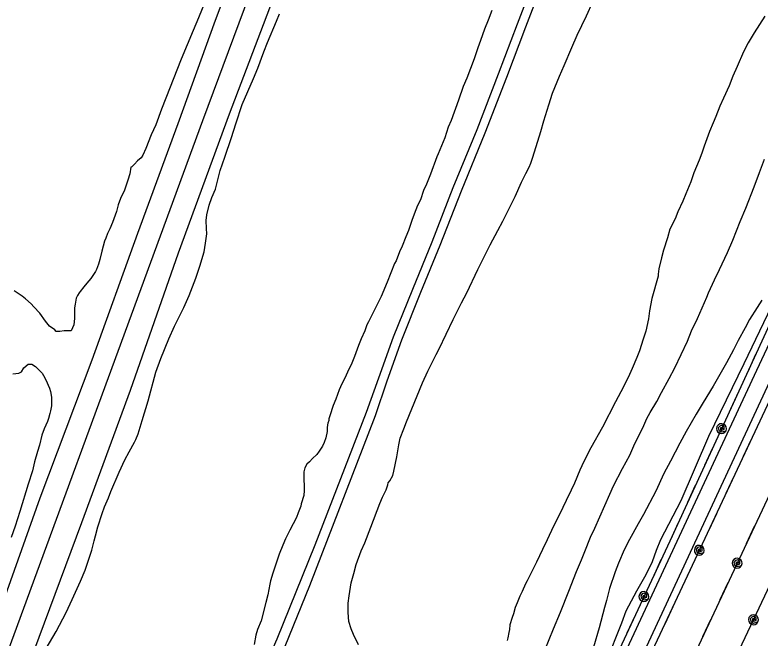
# Model space of a CAD drawing. Extents: x 3625074 to 3663148, y 511451 to 537151.
# Drawn here: x 3650691 to 3652036, y 517947 to 519072 of the extents above; entities that cross this region are included whole.
import ezdxf

# ---------------------------------------------------------------- set-up
doc = ezdxf.new("R2010")
doc.units = 0
for name, color, linetype in [('V-ROAD-CNTR', 7, 'Continuous'), ('V-SITE-VEGE', 7, 'Continuous'), ('V-TOPO-SHOR', 7, 'Continuous'), ('V-UTIL-LINE', 7, 'Continuous')]:
    doc.layers.add(name, color=color, linetype=linetype)

msp = doc.modelspace()

# ---------------------------------------------------------------- linework, layer by layer
at = {"layer": 'V-ROAD-CNTR'}
for points in [[(3651403.7, 517088.3), (3651444.3, 517175.7), (3651606.2, 517525.6), (3651780.4, 517893.3), (3652030.4, 518430.6), (3652252.9, 518904.8), (3652465, 519366), (3652614.1, 519691.3), (3652848.5, 520204.7), (3653109.5, 520745.2), (3653180.3, 520905.6), (3653198.7, 520958.5), (3653207, 521019.1)], [(3650358.1, 517071.4), (3650577.7, 517649.9), (3651030.6, 518881), (3651724.8, 520748.3)], [(3651430.9, 517075.7), (3651471.5, 517163.1), (3651633.3, 517512.9), (3651807.5, 517880.6), (3652057.6, 518417.9), (3652280.1, 518892.2), (3652492.2, 519353.5), (3652630.1, 519654.2)]]:
    msp.add_lwpolyline(points, dxfattribs=at)
at = {"layer": 'V-SITE-VEGE'}
for p, q in [((3651163.2, 519060.7), (3651168.6, 519073.8)), ((3651551.9, 519079.7), (3651545.5, 519062.6)), ((3651147, 519022.1), (3651163.2, 519060.7)), ((3651545.5, 519062.6), (3651539.1, 519046)), ((3651539.1, 519046), (3651531.8, 519025.5)), ((3651140.2, 519005), (3651147, 519022.1)), ((3651531.8, 519025.5), (3651526.9, 519012.3)), ((3651526.9, 519012.3), (3651520, 518992.8)), ((3651129.9, 518975.7), (3651140.2, 519005)), ((3651520, 518992.8), (3651506.8, 518957.7)), ((3651122, 518957.2), (3651129.9, 518975.7)), ((3651101.5, 518909.9), (3651122, 518957.2)), ((3651506.8, 518957.7), (3651500.4, 518942.6)), ((3651500.4, 518942.6), (3651491.6, 518917.7)), ((3651491.6, 518917.7), (3651478.4, 518881.1)), ((3651089.7, 518875.2), (3651101.5, 518909.9)), ((3651081.9, 518850.8), (3651089.7, 518875.2)), ((3651478.4, 518881.1), (3651473.5, 518868.9)), ((3651473.5, 518868.9), (3651467.1, 518849.8)), ((3651070.1, 518815.2), (3651081.9, 518850.8)), ((3651467.1, 518849.8), (3651455.3, 518821)), ((3651455.3, 518821), (3651452.9, 518815.7)), ((3651061.8, 518790.8), (3651070.1, 518815.2)), ((3651452.9, 518815.7), (3651441.1, 518784.4)), ((3652035.3, 518787.1), (3652044.2, 518811.5)), ((3651053.4, 518757.1), (3651061.8, 518790.8)), ((3651441.1, 518784.4), (3651433.8, 518766.4)), ((3652025.5, 518761.7), (3652035.3, 518787.1)), ((3651433.8, 518766.4), (3651428.9, 518754.7)), ((3651046.6, 518742), (3651053.4, 518757.1)), ((3651428.9, 518754.7), (3651423, 518738.1)), ((3652010.4, 518723.2), (3652025.5, 518761.7)), ((3651041.7, 518728.3), (3651046.6, 518742)), ((3651423, 518738.1), (3651418.1, 518727.8)), ((3651037.7, 518711.2), (3651041.7, 518728.3)), ((3651418.1, 518727.8), (3651411.7, 518712.2)), ((3652000.6, 518698.8), (3652010.4, 518723.2)), ((3651036.3, 518700.5), (3651037.7, 518711.2)), ((3651411.7, 518712.2), (3651407.8, 518700.5)), ((3651036.7, 518686.3), (3651036.3, 518700.5)), ((3651407.8, 518700.5), (3651401.5, 518682.9)), ((3651987.3, 518665.1), (3652000.6, 518698.8)), ((3651037.7, 518676.6), (3651036.7, 518686.3)), ((3651401.5, 518682.9), (3651397, 518671.2)), ((3651035.2, 518659.5), (3651037.7, 518676.6)), ((3651397, 518671.2), (3651390.2, 518654.1)), ((3651032.8, 518644.3), (3651035.2, 518659.5)), ((3651977.5, 518643.1), (3651987.3, 518665.1)), ((3651024.9, 518618), (3651032.8, 518644.3)), ((3651385.3, 518643.9), (3651379.4, 518627.8)), ((3651390.2, 518654.1), (3651385.3, 518643.9)), ((3651963.3, 518612.4), (3651977.5, 518643.1)), ((3651017.6, 518596.5), (3651024.9, 518618)), ((3651376.5, 518622.9), (3651362.8, 518589.2)), ((3651379.4, 518627.8), (3651376.5, 518622.9)), ((3651954, 518593.8), (3651963.3, 518612.4)), ((3651005.8, 518565.3), (3651017.6, 518596.5)), ((3651362.8, 518589.2), (3651352.5, 518563.4)), ((3651943.3, 518569.9), (3651954, 518593.8)), ((3650996, 518543.8), (3651005.8, 518565.3)), ((3651352.5, 518563.4), (3651329.5, 518518)), ((3651923.2, 518523.6), (3651940.3, 518562.1)), ((3651940.3, 518562.1), (3651943.3, 518569.9)), ((3652039.4, 518557.1), (3652031.1, 518543.4)), ((3650979.4, 518510.1), (3650996, 518543.8)), ((3652031.1, 518543.4), (3652017.4, 518522)), ((3651912.4, 518501.6), (3651923.2, 518523.6)), ((3652017.4, 518522), (3652009.1, 518506.9)), ((3650969.1, 518487.2), (3650979.4, 518510.1)), ((3651326.5, 518512.6), (3651322.6, 518501.4)), ((3651329.5, 518518), (3651326.5, 518512.6)), ((3651322.6, 518501.4), (3651316.2, 518487.2)), ((3651905.1, 518483.1), (3651912.4, 518501.6)), ((3652009.1, 518506.9), (3651996.9, 518483.9)), ((3650954.4, 518451.6), (3650969.1, 518487.2)), ((3651316.2, 518487.2), (3651311.3, 518475)), ((3651882.1, 518434.8), (3651905.1, 518483.1)), ((3651996.9, 518483.9), (3651988.5, 518467.3)), ((3651311.3, 518475), (3651304, 518455)), ((3651988.5, 518467.3), (3651975.8, 518443.9)), ((3651304, 518455), (3651299.1, 518443.3)), ((3650945.6, 518426.7), (3650954.4, 518451.6)), ((3651299.1, 518443.3), (3651291.3, 518426.7)), ((3651975.8, 518443.9), (3651951.8, 518401.5)), ((3650931.4, 518375), (3650945.6, 518426.7)), ((3651291.3, 518426.7), (3651286.4, 518416)), ((3651872.3, 518415.7), (3651882.1, 518434.8)), ((3651286.4, 518416), (3651281.5, 518405.7)), ((3651858.6, 518389.9), (3651872.3, 518415.7)), ((3651281.5, 518405.7), (3651276.6, 518395)), ((3651951.8, 518401.5), (3651933.7, 518372.2)), ((3651276.6, 518395), (3651270.7, 518377.9)), ((3651849.8, 518373.8), (3651858.6, 518389.9)), ((3650921.1, 518339.8), (3650931.4, 518375)), ((3651270.7, 518377.9), (3651265.8, 518366.7)), ((3651838, 518353.8), (3651849.8, 518373.8)), ((3651265.8, 518366.7), (3651259.4, 518348.2)), ((3651933.7, 518372.2), (3651921, 518351.2)), ((3651259.4, 518348.2), (3651258, 518342.8)), ((3651832.1, 518343), (3651838, 518353.8)), ((3651921, 518351.2), (3651902.9, 518320)), ((3650913.7, 518315.4), (3650921.1, 518339.8)), ((3651256, 518335), (3651255.5, 518331.6)), ((3651257.5, 518339.9), (3651256, 518335)), ((3651258, 518342.8), (3651257.5, 518339.9)), ((3651824.8, 518326.4), (3651832.1, 518343)), ((3651254.5, 518319.9), (3651252.5, 518308.1)), ((3651255.5, 518331.6), (3651254.5, 518326.7)), ((3651254.5, 518326.7), (3651254.5, 518319.9)), ((3651818.4, 518315.2), (3651824.8, 518326.4)), ((3651902.9, 518320), (3651891.7, 518298.5)), ((3650909.3, 518305.2), (3650913.7, 518315.4)), ((3651252.5, 518308.1), (3651249.6, 518299.8)), ((3651808.6, 518293.7), (3651818.4, 518315.2)), ((3650897.1, 518283.2), (3650906.8, 518300.3)), ((3650906.8, 518300.3), (3650909.3, 518305.2)), ((3651246.2, 518293.5), (3651240.3, 518284.2)), ((3651249.6, 518299.8), (3651246.2, 518293.5)), ((3651801.3, 518277.2), (3651808.6, 518293.7)), ((3651891.7, 518298.5), (3651874.5, 518266.3)), ((3650889.7, 518268.6), (3650897.1, 518283.2)), ((3651240.3, 518284.2), (3651236.4, 518278.4)), ((3650879.4, 518246.1), (3650889.7, 518268.6)), ((3651228.1, 518271.1), (3651222.7, 518265.2)), ((3651236.4, 518278.4), (3651228.1, 518271.1)), ((3651788.1, 518253.2), (3651801.3, 518277.2)), ((3651874.5, 518266.3), (3651862.8, 518243.9)), ((3651214.4, 518254.5), (3651212.9, 518246.7)), ((3651217.8, 518260.8), (3651214.4, 518254.5)), ((3651222.7, 518265.2), (3651217.8, 518260.8)), ((3651771.9, 518222), (3651788.1, 518253.2)), ((3650864.3, 518211.5), (3650879.4, 518246.1)), ((3651212.9, 518246.7), (3651212.9, 518233.5)), ((3651862.8, 518243.9), (3651848.1, 518212.2)), ((3651212.9, 518233.5), (3651213.4, 518221.3)), ((3650859.8, 518199.8), (3650864.3, 518211.5)), ((3651213.4, 518213), (3651212.9, 518204.2)), ((3651213.4, 518221.3), (3651213.4, 518213)), ((3651765.1, 518206.9), (3651771.9, 518222)), ((3651848.1, 518212.2), (3651826.1, 518169.7)), ((3650853, 518183.7), (3650859.8, 518199.8)), ((3651212.9, 518204.2), (3651208, 518189.5)), ((3651738.1, 518145.4), (3651765.1, 518206.9)), ((3651207.5, 518185.2), (3651202.6, 518173)), ((3651208, 518189.5), (3651207.5, 518185.2)), ((3650840.7, 518148), (3650848.6, 518171.5)), ((3650848.6, 518171.5), (3650853, 518183.7)), ((3651202.6, 518173), (3651199.6, 518164.7)), ((3651199.6, 518164.7), (3651187.4, 518141.7)), ((3651826.1, 518169.7), (3651816.3, 518153.1)), ((3650836.3, 518131.4), (3650840.7, 518148)), ((3651730.3, 518128.8), (3651738.1, 518145.4)), ((3651816.3, 518153.1), (3651800.6, 518124.8)), ((3650834.4, 518122.2), (3650836.3, 518131.4)), ((3651187.4, 518141.7), (3651179.6, 518126.1)), ((3650829.9, 518105.6), (3650834.4, 518122.2)), ((3651179.6, 518126.1), (3651174.7, 518114.9)), ((3651720, 518103.4), (3651730.3, 518128.8)), ((3651800.6, 518124.8), (3651790.8, 518106.3)), ((3650826, 518092.9), (3650829.9, 518105.6)), ((3651174.7, 518114.9), (3651168.3, 518098.3)), ((3651790.8, 518106.3), (3651780.5, 518081.9)), ((3650817.7, 518069.5), (3650826, 518092.9)), ((3651168.3, 518098.3), (3651164.4, 518087.6)), ((3651714.1, 518088.3), (3651720, 518103.4)), ((3651164.4, 518087.6), (3651156.5, 518064.1)), ((3651704.8, 518067.3), (3651714.1, 518088.3)), ((3651780.5, 518081.9), (3651774.7, 518066.3)), ((3650809.4, 518049.4), (3650817.7, 518069.5)), ((3651156.5, 518064.1), (3651152.6, 518050)), ((3651691.1, 518031.7), (3651704.8, 518067.3)), ((3651774.7, 518066.3), (3651764.4, 518036.5)), ((3651152.6, 518050), (3651151.1, 518044.1)), ((3650794.7, 518016.7), (3650809.4, 518049.4)), ((3651151.1, 518044.1), (3651147.7, 518025.1)), ((3651147.7, 518025.1), (3651144.3, 518011.4)), ((3651675.9, 517993.6), (3651691.1, 518031.7)), ((3651764.4, 518036.5), (3651759, 518015)), ((3650783.9, 517993.3), (3650794.7, 518016.7)), ((3651144.3, 518011.4), (3651135.4, 517978.2)), ((3651759, 518015), (3651755.5, 518001.8)), ((3651755.5, 518001.8), (3651745.7, 517965.2)), ((3650765.8, 517958.7), (3650783.9, 517993.3)), ((3651663.2, 517963.4), (3651675.9, 517993.6)), ((3651135.4, 517978.2), (3651129.1, 517962.6)), ((3650733, 517903.6), (3650765.8, 517958.7)), ((3651129.1, 517962.6), (3651126.1, 517951.9)), ((3651648, 517925.3), (3651663.2, 517963.4)), ((3651745.7, 517965.2), (3651735.4, 517930.6)), ((3651126.1, 517951.9), (3651122.7, 517935.3))]:
    msp.add_line(p, q, dxfattribs=at)
for points in [[(3651035.8, 519099.9), (3651022.6, 519066.7), (3651012.8, 519043.8), (3650991.2, 518992), (3650963.8, 518921.3), (3650956, 518901.7), (3650945.2, 518873.4), (3650937.3, 518855.4), (3650927.5, 518830.5), (3650922.2, 518818.8), (3650919.2, 518813.9), (3650912.4, 518808.5), (3650907, 518802.2), (3650902.1, 518797.3), (3650900.2, 518796.8), (3650898.7, 518785.1), (3650895.2, 518773.4), (3650888.9, 518755.4), (3650882, 518740.2), (3650877.6, 518729), (3650874.2, 518716.8), (3650867.3, 518696.8), (3650862.4, 518685.6), (3650858.5, 518677.3), (3650855.1, 518669), (3650852.6, 518663.6), (3650848.2, 518645.1), (3650844.3, 518630.4), (3650841.8, 518621.6), (3650838.4, 518612.4), (3650836.4, 518608.5), (3650831.6, 518601.6), (3650828.1, 518595.8), (3650820.8, 518587.5), (3650815.4, 518580.7), (3650808.6, 518572.4), (3650807.1, 518570.4), (3650804.2, 518565.5), (3650801.7, 518560.2), (3650799.8, 518549.9), (3650798.8, 518543.1), (3650798.7, 518523.6), (3650797.3, 518512.3), (3650795.3, 518507), (3650792.4, 518501.6), (3650780.2, 518501.6), (3650771.9, 518500.6), (3650765.5, 518500.6), (3650763.1, 518503.1), (3650753.8, 518509.9), (3650746.5, 518519.2), (3650735.8, 518533.4), (3650725, 518545.1), (3650720.2, 518550), (3650710.4, 518559.3), (3650704.1, 518564.2), (3650693.3, 518571.5), (3650689.9, 518574)], [(3651311.1, 517935), (3651302.4, 517953.1), (3651298, 517963.4), (3651294.1, 517976.6), (3651293.1, 517984.9), (3651292.7, 517993.6), (3651292.7, 518010.2), (3651294.2, 518023.4), (3651298.1, 518046.4), (3651303, 518063.5), (3651307.4, 518080), (3651316.2, 518104.5), (3651322.6, 518118.6), (3651333.9, 518146.9), (3651350, 518189.9), (3651354.9, 518201.1), (3651361.3, 518214.7), (3651364.2, 518223.5), (3651364.7, 518226.9), (3651368.2, 518230.8), (3651373.1, 518240.1), (3651375, 518247.9), (3651380.4, 518274.3), (3651383.9, 518295.8), (3651386.8, 518307.5), (3651393.2, 518324.6), (3651398.1, 518337.2), (3651407.9, 518360.7), (3651427, 518407.5), (3651436.8, 518429), (3651451.5, 518458.8), (3651456.8, 518469), (3651482.3, 518522.2), (3651497, 518551.9), (3651506.8, 518570), (3651526.8, 518612.5), (3651540.1, 518638.8), (3651548.9, 518656.9), (3651562.6, 518682.7), (3651571.9, 518699.3), (3651585.1, 518725.7), (3651593.9, 518744.2), (3651605.7, 518770.1), (3651613.5, 518785.7), (3651619.4, 518796.9), (3651622.3, 518804.2), (3651626.2, 518815), (3651640.4, 518861.3), (3651645.8, 518880.4), (3651654.7, 518909.6), (3651661.5, 518930.6), (3651674.3, 518961.4), (3651682.6, 518980.4), (3651696.3, 519013.1), (3651706.1, 519035.5), (3651722.7, 519070.2), (3651734.5, 519095.6)], [(3652045, 519069.8), (3652025.4, 519039.5), (3652014.7, 519021.5), (3652006.3, 519004.9), (3651995.1, 518978.5), (3651987.2, 518961.5), (3651980.4, 518943.9)], [(3651980.4, 518943.9), (3651970.1, 518921.4), (3651963.7, 518907.3), (3651956.4, 518888.7), (3651951.5, 518877), (3651945.1, 518861.4), (3651935.3, 518834.6), (3651931.4, 518822.4), (3651926.5, 518809.7), (3651916.7, 518786.7), (3651911.3, 518770.6), (3651902, 518748.7), (3651896.6, 518735.5)], [(3651896.6, 518735.5), (3651887.8, 518716.5), (3651882.9, 518703.8), (3651873.6, 518684.8), (3651869.2, 518669.6), (3651861.8, 518647.2), (3651858.4, 518633), (3651853.5, 518613.5), (3651852.5, 518603.7), (3651852.5, 518600.3), (3651840.7, 518559.8), (3651836.8, 518537.4), (3651834.8, 518523.2), (3651829.9, 518500.7), (3651825, 518486.6), (3651818.6, 518465.6), (3651813.7, 518453.4), (3651805.4, 518433.4), (3651798.1, 518417.3), (3651784.8, 518391.4), (3651775.1, 518373.4), (3651751.6, 518327.5), (3651731, 518290.4), (3651718.3, 518265.5), (3651710.9, 518249.9), (3651701.1, 518226.5), (3651695.3, 518213.8), (3651686.5, 518195.3), (3651680.1, 518182.6), (3651671.3, 518164.1), (3651663.4, 518148.9), (3651651.7, 518124), (3651643.4, 518107), (3651632.6, 518084), (3651625.8, 518070.4), (3651616, 518050.4), (3651613, 518045), (3651606.7, 518030.8), (3651602.7, 518022.5), (3651597.8, 518010.8), (3651594.4, 518002), (3651591, 517990.8), (3651589, 517984), (3651584.6, 517970.8), (3651584.1, 517962.5), (3651582.6, 517956.7), (3651581.2, 517947.4), (3651579.7, 517942.5)], [(3650687.3, 518424.1), (3650698, 518425.1), (3650702.9, 518427.5), (3650707.3, 518434.8), (3650715.1, 518441.6), (3650721.5, 518441.6), (3650728.3, 518437.2), (3650733.7, 518431.8), (3650740, 518425), (3650742.9, 518420.6), (3650746.8, 518413.3), (3650753.7, 518398.1), (3650755.6, 518391.8), (3650757.1, 518382), (3650757, 518366.4), (3650755.6, 518357.1), (3650754.1, 518352.2), (3650751.6, 518343.4), (3650749.7, 518338.1), (3650743.8, 518324.9), (3650739.9, 518313.2), (3650735.5, 518295.1), (3650732, 518283.9), (3650726.6, 518264.9), (3650722.7, 518248.8), (3650714.9, 518224.8), (3650700.2, 518175.6), (3650691.8, 518148.7), (3650684.5, 518128.7)]]:
    msp.add_lwpolyline(points, dxfattribs=at)
at = {"layer": 'V-TOPO-SHOR'}
for points in [[(3651926.9, 519887.4), (3651915.9, 519878.4), (3651901.7, 519842), (3651887.1, 519794.7), (3651869, 519743.2), (3651847.5, 519680.8), (3651824.3, 519625.6), (3651801.2, 519565.8), (3651769.3, 519482), (3651727.9, 519382.6), (3651691.4, 519294.1), (3651648.5, 519191.5), (3651626.5, 519130.7), (3651598, 519055.2), (3651563.6, 518964.7), (3651524.8, 518864.3), (3651481.9, 518759.6), (3651443.6, 518661.3), (3651408.6, 518576.4), (3651374.1, 518490), (3651347.7, 518416.2), (3651325.2, 518353.8)], [(3651926.9, 519887.4), (3651930.8, 519872.6), (3651916.7, 519836.7), (3651902.2, 519789.7), (3651884, 519738), (3651862.3, 519678.3), (3651839.1, 519619.7), (3651816.1, 519560.1), (3651782.9, 519482.8), (3651742.6, 519376.5), (3651706.1, 519288), (3651663.3, 519185.7), (3651641.4, 519125.2), (3651612.9, 519049.6), (3651578.5, 518959), (3651539.6, 518858.4), (3651496.7, 518753.7), (3651458.3, 518655.4), (3651423.3, 518570.5), (3651389, 518484.4), (3651362.7, 518410.8), (3651341.2, 518348.3)], [(3651177.4, 519394.4), (3651127.7, 519261.7), (3651052.8, 519062), (3650985.5, 518875.1), (3650912.5, 518677.2), (3650829.7, 518448.8), (3650735.9, 518199.3), (3650662.5, 517994.4), (3650574, 517758.3), (3650504.3, 517573.8)], [(3651243, 519338.3), (3651181.5, 519165.1), (3651078, 518892.7), (3650986, 518642), (3650899, 518393.6), (3650811.3, 518154.7), (3650724.8, 517921.8), (3650626.6, 517676.4), (3650581.9, 517553.4)], [(3652154.5, 518750.4), (3652070.7, 518574.7), (3652006.8, 518442), (3651943.3, 518310.5), (3651893, 518194.4), (3651856.5, 518124), (3651848.9, 518105.1), (3651841.3, 518084.7), (3651829.9, 518061), (3651812.9, 518031.5), (3651794.1, 517995.7), (3651786.2, 517973.7), (3651757.7, 517903), (3651741.7, 517865.7), (3651714.6, 517805.8), (3651692.4, 517761.5), (3651660.5, 517700), (3651642.5, 517664.2), (3651625.1, 517630.6)], [(3651325.2, 518353.8), (3651232.5, 518114.9), (3651163.8, 517945.2), (3651140.3, 517891.2), (3651107.3, 517799.7), (3651072, 517695.3), (3651060.6, 517662.1), (3651042.5, 517596), (3650994.9, 517433.3), (3650950.5, 517271), (3650910.4, 517132.6), (3650894.5, 517076.7)], [(3651341.2, 518348.3), (3651222.6, 518041.3), (3651119.4, 517786.4), (3651105.3, 517746.9), (3651076.6, 517658.9), (3651064.4, 517615.5), (3651024.7, 517467.7), (3650972, 517278.8), (3650927.2, 517123.6), (3650914.1, 517076.9)]]:
    msp.add_lwpolyline(points, dxfattribs=at)
at = {"layer": 'V-UTIL-LINE'}
for points in [[(3659771.1, 529450.8), (3657365.1, 528146.3), (3656699.1, 527790), (3656427.1, 527839), (3656327.5, 527630.3), (3656207.2, 527529.3), (3656013.8, 527060.1), (3655819.7, 526594.4), (3655623.7, 526137.8), (3655417.3, 525655), (3655218.7, 525191.1), (3655001.9, 524723.1), (3654787.3, 524262), (3654583.4, 523800.7), (3654361.6, 523341.6), (3654147.9, 522884.1), (3653919.5, 522383.1), (3653709.5, 521948.9), (3653498.5, 521494.6), (3653068.3, 520569.6), (3652663.4, 519678), (3651448.8, 517085.6)], [(3656277.2, 527897.8), (3656156.6, 527548.5), (3655755.9, 526641.3), (3655554.1, 526173.8), (3655354.7, 525697.2), (3654938.7, 524741.6), (3654301.9, 523369), (3653663.1, 522002.8), (3653424.5, 521499.8), (3652805, 520147.4), (3651873.3, 518122), (3651389.9, 517085)], [(3656593.7, 527803.8), (3655527.1, 525607.7), (3652897.2, 519829.4), (3651602.8, 517087.1)], [(3655691.9, 526101.8), (3655057, 524706.2), (3654410.7, 523315.7), (3653766.4, 521920.5), (3653279.9, 520844.6), (3652474, 519103.5), (3651527.9, 517086.4)], [(3652028.1, 518458.5), (3652013.9, 518427.6)], [(3651997.1, 518391.3), (3651982.9, 518360.4)], [(3651966.6, 518324.9), (3651969.5, 518325.4), (3651967.8, 518327.1), (3651965.1, 518326.5), (3651964.2, 518323.8), (3651967.2, 518322.2), (3651971.7, 518323.7), (3651971.7, 518328), (3651967.9, 518331.1), (3651963.6, 518329.7), (3651960.9, 518326.2), (3651962.1, 518321.5), (3651967, 518318.9), (3651974.8, 518321.2), (3651975.6, 518324.6), (3651975.1, 518328.1), (3651973.2, 518331), (3651970.4, 518333.1), (3651967, 518333.9), (3651963.5, 518333.4), (3651960.5, 518331.5), (3651958.5, 518328.7), (3651957.6, 518325.3), (3651958.2, 518321.8), (3651960, 518318.8), (3651962.9, 518316.8), (3651966.3, 518315.9), (3651969.8, 518316.5), (3651972.7, 518318.3), (3651974.8, 518321.2)], [(3652020.3, 518305.4), (3652005.9, 518274.7)], [(3651950.3, 518289.5), (3651936.1, 518258.6)], [(3651988.9, 518238.4), (3651974.5, 518207.6)], [(3651919.4, 518222.3), (3651905.2, 518191.4)], [(3651957.5, 518171.4), (3651943.1, 518140.6)], [(3651888.5, 518155), (3651874.3, 518124.2)], [(3652025.9, 518148.1), (3652011.4, 518117.3)], [(3651926.5, 518105.3), (3651929.4, 518105.8), (3651927.8, 518107.5), (3651925.1, 518106.9), (3651924.1, 518104.2), (3651927.1, 518102.6), (3651931.6, 518104.1), (3651931.6, 518108.3), (3651927.9, 518111.5), (3651923.5, 518110.1), (3651920.8, 518106.6), (3651922, 518101.9), (3651926.8, 518099.3), (3651934.7, 518101.5), (3651935.5, 518104.9), (3651935, 518108.4), (3651933.2, 518111.4), (3651930.4, 518113.5), (3651927, 518114.3), (3651923.5, 518113.8), (3651920.5, 518112), (3651918.4, 518109.1), (3651917.6, 518105.7), (3651918.1, 518102.3), (3651919.9, 518099.3), (3651922.7, 518097.2), (3651926.1, 518096.3), (3651929.6, 518096.9), (3651932.6, 518098.7), (3651934.7, 518101.5)], [(3651994.9, 518082), (3651997.7, 518082.5), (3651996.1, 518084.1), (3651993.4, 518083.6), (3651992.5, 518080.9), (3651995.5, 518079.3), (3651999.9, 518080.8), (3651999.9, 518085), (3651996.2, 518088.2), (3651991.9, 518086.8), (3651989.1, 518083.3), (3651990.3, 518078.6), (3651995.2, 518076), (3652003, 518078.2), (3652003.9, 518081.6), (3652003.4, 518085.1), (3652001.5, 518088.1), (3651998.7, 518090.2), (3651995.3, 518091), (3651991.8, 518090.5), (3651988.8, 518088.7), (3651986.7, 518085.8), (3651985.9, 518082.4), (3651986.4, 518079), (3651988.2, 518075.9), (3651991.1, 518073.9), (3651994.5, 518073), (3651997.9, 518073.5), (3652001, 518075.4), (3652003, 518078.2)], [(3651857.4, 518087.9), (3651843, 518057.1)], [(3651910, 518070), (3651895.6, 518039.2)], [(3651978.3, 518046.7), (3651963.9, 518015.9)], [(3651826.5, 518021.7), (3651829.4, 518022.2), (3651827.7, 518023.9), (3651825, 518023.3), (3651824.1, 518020.6), (3651827.1, 518019), (3651831.6, 518020.5), (3651831.6, 518024.7), (3651827.9, 518027.9), (3651823.5, 518026.6), (3651820.8, 518023), (3651822, 518018.3), (3651826.8, 518015.7), (3651834.7, 518017.9), (3651835.5, 518021.3), (3651835, 518024.8), (3651833.2, 518027.8), (3651830.3, 518029.9), (3651826.9, 518030.7), (3651823.5, 518030.2), (3651820.5, 518028.4), (3651818.4, 518025.5), (3651817.5, 518022.1), (3651818.1, 518018.7), (3651819.9, 518015.7), (3651822.7, 518013.6), (3651826.1, 518012.7), (3651829.6, 518013.3), (3651832.6, 518015.1), (3651834.7, 518017.9)], [(3651878.6, 518003), (3651864.2, 517972.2)], [(3651810.1, 517986.4), (3651795.7, 517955.6)], [(3652024.3, 517980.1), (3652027.2, 517980.5), (3652025.5, 517982.2), (3652022.8, 517981.7), (3652021.9, 517978.9), (3652024.9, 517977.3), (3652029.3, 517978.8), (3652029.4, 517983.1), (3652025.7, 517986.2), (3652021.3, 517984.9), (3652018.6, 517981.4), (3652019.8, 517976.7), (3652024.6, 517974.1), (3652032.5, 517976.2), (3652033.3, 517979.6), (3652032.8, 517983.1), (3652031, 517986.1), (3652028.2, 517988.2), (3652024.8, 517989.1), (3652021.3, 517988.5), (3652018.3, 517986.7), (3652016.2, 517983.9), (3652015.3, 517980.5), (3652015.9, 517977), (3652017.7, 517974), (3652020.5, 517971.9), (3652023.9, 517971.1), (3652027.4, 517971.6), (3652030.4, 517973.4), (3652032.5, 517976.2)], [(3651946.9, 517979.7), (3651932.5, 517948.9)]]:
    msp.add_lwpolyline(points, dxfattribs=at)

doc.saveas('drawing.dxf')
